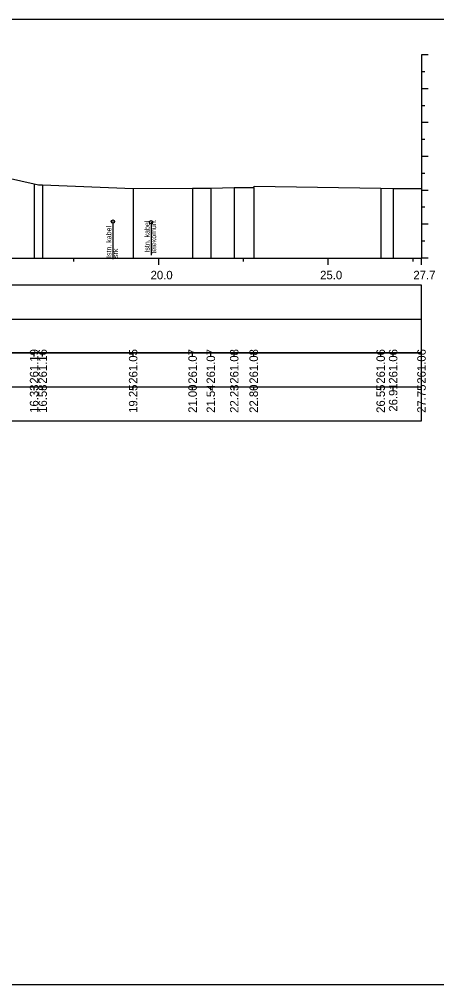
# Model space of a CAD drawing. Extents: x 6516023 to 6560129, y 5513077 to 5529206.
# Drawn here: x 6518458.1 to 6518470.41, y 5514518.16 to 5514546.66 of the extents above; entities that cross this region are included whole.
import ezdxf

# ---------------------------------------------------------------- set-up
doc = ezdxf.new("R2010")
doc.units = 0
for name, color, linetype in [('TOR_PRZEK_P-kable', 7, 'Continuous'), ('TOR_PRZEK_P-tabelka istniejace', 7, 'Continuous'), ('TOR_PRZEK_P-tabelka projektowane', 7, 'Continuous'), ('TOR_PRZEK_P-teren istniejacy', 7, 'Continuous'), ('TOR_PRZEK_P-uklad odniesienia', 7, 'Continuous'), ('TOR_RAMKI-ramka+tabelka 1', 7, 'Continuous')]:
    doc.layers.add(name, color=color, linetype=linetype)

msp = doc.modelspace()

# ---------------------------------------------------------------- linework, layer by layer
at = {"layer": 'TOR_PRZEK_P-kable'}
for p, q in [((6518460.863, 5514540.684), (6518460.863, 5514539.574)), ((6518461.989, 5514540.665), (6518461.989, 5514539.691))]:
    msp.add_line(p, q, dxfattribs=at)
for centre in [(6518460.863, 5514540.684), (6518461.989, 5514540.665)]:
    msp.add_circle(centre, 0.05, dxfattribs=at)
at = {"layer": 'TOR_PRZEK_P-tabelka istniejace'}
for p, q in [((6518458.539, 5514536.706), (6518458.539, 5514536.806)), ((6518458.791, 5514536.706), (6518458.791, 5514536.806)), ((6518461.46, 5514536.706), (6518461.46, 5514536.806)), ((6518463.213, 5514536.706), (6518463.213, 5514536.806)), ((6518463.75, 5514536.706), (6518463.75, 5514536.806)), ((6518464.44, 5514536.706), (6518464.44, 5514536.806)), ((6518465.015, 5514536.706), (6518465.015, 5514536.806)), ((6518468.759, 5514536.706), (6518468.759, 5514536.806)), ((6518469.127, 5514536.706), (6518469.127, 5514536.806)), ((6518469.963, 5514536.706), (6518469.963, 5514536.806)), ((6518406.163, 5514535.806), (6518469.963, 5514535.806)), ((6518458.539, 5514535.706), (6518458.539, 5514535.806)), ((6518458.791, 5514535.706), (6518458.791, 5514535.806)), ((6518461.46, 5514535.706), (6518461.46, 5514535.806)), ((6518463.213, 5514535.706), (6518463.213, 5514535.806)), ((6518463.75, 5514535.706), (6518463.75, 5514535.806)), ((6518464.44, 5514535.706), (6518464.44, 5514535.806)), ((6518465.015, 5514535.706), (6518465.015, 5514535.806)), ((6518468.759, 5514535.706), (6518468.759, 5514535.806)), ((6518469.127, 5514535.706), (6518469.127, 5514535.806)), ((6518469.963, 5514535.706), (6518469.963, 5514535.806))]:
    msp.add_line(p, q, dxfattribs=at)
for points in [[(6518458.539, 5514541.801), (6518458.539, 5514539.806), (6518458.539, 5514539.676), (6518458.539, 5514539.606)], [(6518458.791, 5514541.766), (6518458.791, 5514539.806), (6518458.791, 5514539.676), (6518458.791, 5514539.606)], [(6518463.213, 5514541.675), (6518463.213, 5514539.806), (6518463.213, 5514539.676), (6518463.213, 5514539.606)], [(6518463.75, 5514541.676), (6518463.75, 5514539.806), (6518463.75, 5514539.676), (6518463.75, 5514539.606)], [(6518464.44, 5514541.69), (6518464.44, 5514539.806), (6518464.44, 5514539.676), (6518464.44, 5514539.606)], [(6518465.015, 5514541.689), (6518465.015, 5514539.806), (6518465.015, 5514539.676), (6518465.015, 5514539.606)], [(6518468.759, 5514541.67), (6518468.759, 5514539.806), (6518468.759, 5514539.676), (6518468.759, 5514539.606)], [(6518469.127, 5514541.666), (6518469.127, 5514539.806), (6518469.127, 5514539.676), (6518469.127, 5514539.606)], [(6518461.46, 5514541.661), (6518461.46, 5514539.806), (6518461.46, 5514539.676), (6518461.46, 5514539.606)], [(6518469.963, 5514541.662), (6518469.963, 5514539.806), (6518469.963, 5514539.676), (6518469.963, 5514539.606)]]:
    msp.add_lwpolyline(points, dxfattribs=at)
msp.add_lwpolyline([(6518406.163, 5514536.806), (6518406.163, 5514534.806), (6518469.963, 5514534.806), (6518469.963, 5514536.806)], close=True, dxfattribs=at)
at = {"layer": 'TOR_PRZEK_P-tabelka projektowane'}
msp.add_line((6518406.163, 5514537.806), (6518469.963, 5514537.806), dxfattribs=at)
msp.add_lwpolyline([(6518406.163, 5514538.806), (6518406.163, 5514536.806), (6518469.963, 5514536.806), (6518469.963, 5514538.806)], close=True, dxfattribs=at)
at = {"layer": 'TOR_PRZEK_P-teren istniejacy'}
msp.add_lwpolyline([(6518453.256, 5514542.989), (6518458.539, 5514541.801), (6518458.665, 5514541.77), (6518458.791, 5514541.766), (6518461.46, 5514541.661), (6518463.213, 5514541.675), (6518463.75, 5514541.676), (6518464.44, 5514541.69), (6518465.015, 5514541.689), (6518465.026, 5514541.727), (6518468.759, 5514541.67), (6518469.127, 5514541.666), (6518469.321, 5514541.666), (6518469.963, 5514541.662)], dxfattribs=at)
at = {"layer": 'TOR_PRZEK_P-uklad odniesienia'}
for p, q in [((6518469.963, 5514545.606), (6518469.963, 5514539.606)), ((6518470.163, 5514545.606), (6518469.963, 5514545.606)), ((6518470.063, 5514545.106), (6518469.963, 5514545.106)), ((6518470.163, 5514544.606), (6518469.963, 5514544.606)), ((6518470.063, 5514544.106), (6518469.963, 5514544.106)), ((6518470.163, 5514543.606), (6518469.963, 5514543.606)), ((6518470.063, 5514543.106), (6518469.963, 5514543.106)), ((6518470.163, 5514542.606), (6518469.963, 5514542.606)), ((6518470.063, 5514542.106), (6518469.963, 5514542.106)), ((6518470.163, 5514541.606), (6518469.963, 5514541.606)), ((6518470.063, 5514541.106), (6518469.963, 5514541.106)), ((6518470.163, 5514540.606), (6518469.963, 5514540.606)), ((6518470.063, 5514540.106), (6518469.963, 5514540.106)), ((6518409.963, 5514539.606), (6518469.963, 5514539.606)), ((6518459.713, 5514539.506), (6518459.713, 5514539.606)), ((6518462.213, 5514539.406), (6518462.213, 5514539.606)), ((6518464.713, 5514539.506), (6518464.713, 5514539.606)), ((6518467.213, 5514539.406), (6518467.213, 5514539.606)), ((6518469.713, 5514539.506), (6518469.713, 5514539.606)), ((6518469.963, 5514539.406), (6518469.963, 5514539.606)), ((6518470.163, 5514539.606), (6518469.963, 5514539.606))]:
    msp.add_line(p, q, dxfattribs=at)
at = {"layer": 'TOR_RAMKI-ramka+tabelka 1'}
msp.add_lwpolyline([(6518269.513, 5514546.656), (6518517.013, 5514546.656), (6518517.013, 5514518.156), (6518269.513, 5514518.156)], close=True, dxfattribs=at)

# ---------------------------------------------------------------- texts
at = {"layer": 'TOR_PRZEK_P-kable'}
for s, height, p in [('Istn. kabel', 0.14999, (6518461.945, 5514539.768)), ('telekomun.', 0.15, (6518462.139, 5514539.739)), ('Istn. kabel', 0.14999, (6518460.818, 5514539.611)), ('srk', 0.15, (6518461.012, 5514539.611))]:
    msp.add_text(s, height=height, rotation=90.0511, dxfattribs=at).set_placement(p)
at = {"layer": 'TOR_PRZEK_P-tabelka istniejace'}
for s, p in [('261.19', (6518458.664, 5514535.898)), ('261.16', (6518458.916, 5514535.898)), ('261.05', (6518461.585, 5514535.897)), ('261.07', (6518463.338, 5514535.898)), ('261.07', (6518463.875, 5514535.898)), ('261.08', (6518464.565, 5514535.898)), ('261.08', (6518465.14, 5514535.898)), ('261.06', (6518468.884, 5514535.898)), ('261.06', (6518469.252, 5514535.898)), ('261.06', (6518470.088, 5514535.898)), ('16.33', (6518458.664, 5514535.038)), ('16.58', (6518458.916, 5514535.038)), ('19.25', (6518461.585, 5514535.037)), ('21.00', (6518463.338, 5514535.038)), ('21.54', (6518463.875, 5514535.039)), ('22.23', (6518464.565, 5514535.038)), ('22.80', (6518465.14, 5514535.038)), ('26.55', (6518468.884, 5514535.037)), ('26.91', (6518469.252, 5514535.073)), ('27.75', (6518470.088, 5514535.037))]:
    msp.add_text(s, height=0.25, rotation=90, dxfattribs=at).set_placement(p)
at = {"layer": 'TOR_PRZEK_P-uklad odniesienia'}
for s, p in [('20.0', (6518461.974, 5514538.981)), ('25.0', (6518466.974, 5514538.981)), ('27.7', (6518469.724, 5514538.981))]:
    msp.add_text(s, height=0.25, dxfattribs=at).set_placement(p)

doc.saveas('drawing.dxf')
